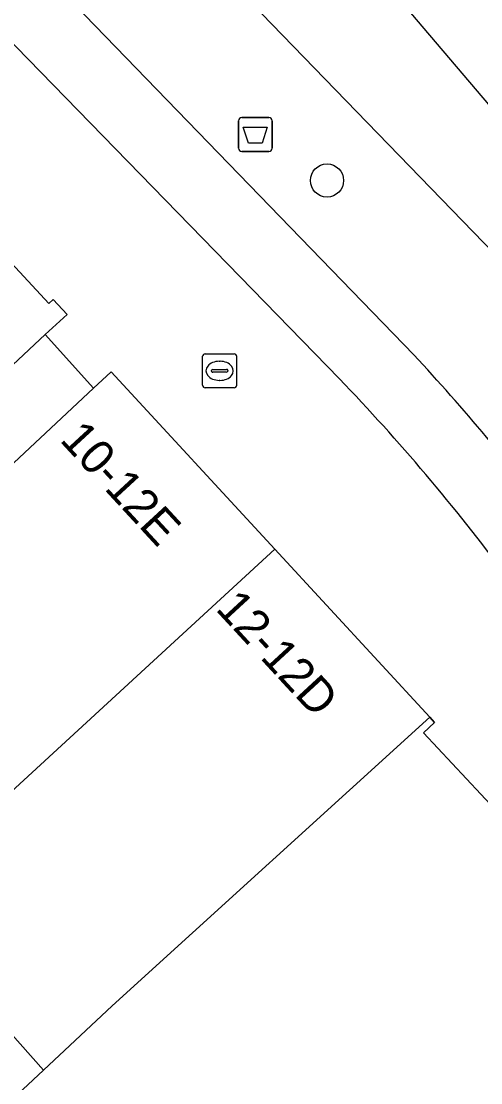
# Model space of a CAD drawing. Extents: x 160663 to 161506, y 382245 to 383291.
# Drawn here: x 161239.23 to 161252.72, y 383102.08 to 383133.27 of the extents above; entities that cross this region are included whole.
import ezdxf

# ---------------------------------------------------------------- set-up
doc = ezdxf.new("R2010")
doc.units = 0
for name, color, linetype in [('IMGEO_Afvalbak', 7, 'Continuous'), ('IMGEO_Berm_open', 7, 'Continuous'), ('IMGEO_Boom', 7, 'Continuous'), ('IMGEO_Brandkraan', 7, 'Continuous'), ('IMGEO_Erf', 7, 'Continuous'), ('IMGEO_Fietspad_gesloten', 7, 'Continuous'), ('IMGEO_Pand', 7, 'Continuous'), ('IMGEO_Pand_nummerreeks', 7, 'Continuous'), ('IMGEO_Rijbaan_lokaal_gesloten', 7, 'Continuous'), ('IMGEO_Voetpad_open', 7, 'Continuous')]:
    doc.layers.add(name, color=color, linetype=linetype)

msp = doc.modelspace()

# ---------------------------------------------------------------- linework, layer by layer
at = {"layer": 'IMGEO_Afvalbak'}
for p, q in [((161245.606, 383129.545), (161245.606, 383130.345)), ((161245.606, 383130.345), (161245.606, 383129.545)), ((161245.706, 383130.445), (161246.496, 383130.445)), ((161246.496, 383130.445), (161245.706, 383130.445)), ((161246.596, 383130.345), (161246.596, 383129.545)), ((161246.596, 383129.545), (161246.596, 383130.345)), ((161246.496, 383129.445), (161245.706, 383129.445)), ((161245.706, 383129.445), (161246.496, 383129.445))]:
    msp.add_line(p, q, dxfattribs=at)
msp.add_lwpolyline([(161245.749, 383130.159), (161246.453, 383130.159), (161246.304, 383129.689), (161245.898, 383129.689), (161245.749, 383130.159)], dxfattribs=at)
for centre, start, end in [((161245.706, 383130.345), 90, 180), ((161245.706, 383130.345), 90, 180), ((161246.496, 383130.345), 0, 90), ((161246.496, 383130.345), 360, 90), ((161245.706, 383129.545), 180, 270), ((161245.706, 383129.545), 180, 270), ((161246.496, 383129.545), 270, 0), ((161246.496, 383129.545), 270, 0)]:
    msp.add_arc(centre, 0.1, start, end, dxfattribs=at)
at = {"layer": 'IMGEO_Berm_open'}
for points in [[(161234.997, 383145.159), (161232.323, 383142.511), (161250.755, 383123.474)], [(161259.35, 383119.99), (161256.228, 383123.238), (161243.487, 383136.403), (161234.997, 383145.159)]]:
    msp.add_lwpolyline(points, dxfattribs=at)
msp.add_arc((161202.322, 383078.475), 66.111, 37.29984, 42.89554, dxfattribs=at)
at = {"layer": 'IMGEO_Boom'}
msp.add_circle((161248.208, 383128.594), 0.489, dxfattribs=at)
at = {"layer": 'IMGEO_Brandkraan'}
for p, q in [((161244.553, 383122.576), (161244.553, 383123.428)), ((161244.628, 383123.502), (161245.48, 383123.502)), ((161245.554, 383123.428), (161245.554, 383122.576)), ((161245.041, 383123.282), (161245.066, 383123.282)), ((161244.812, 383122.996), (161244.812, 383123.008)), ((161245.25, 383122.959), (161244.852, 383122.959)), ((161244.855, 383123.045), (161245.253, 383123.045)), ((161245.296, 383123.008), (161245.296, 383122.996)), ((161245.48, 383122.502), (161244.628, 383122.502)), ((161245.064, 383122.722), (161245.039, 383122.722))]:
    msp.add_line(p, q, dxfattribs=at)
for points in [[(161244.553, 383122.576), (161244.553, 383123.428)], [(161244.628, 383123.502), (161245.48, 383123.502)], [(161245.554, 383123.428), (161245.554, 383122.576)], [(161245.48, 383122.502), (161244.628, 383122.502)]]:
    msp.add_lwpolyline(points, dxfattribs=at)
for centre, radius, start, end in [((161244.63, 383123.426), 0.0765, 91.552, 178.448), ((161244.63, 383123.426), 0.0765, 91.552, 178.448), ((161245.478, 383123.426), 0.0765, 1.552, 88.448), ((161245.478, 383123.426), 0.0765, 1.552, 88.448), ((161244.852, 383123.005), 0.0403, 85.8775, 175.7526), ((161244.849, 383122.995), 0.0366, 178.938, 274.7102), ((161245.253, 383123.002), 0.043, 264.8664, 352.4533), ((161245.257, 383123.007), 0.0386, 1.7309, 96.639), ((161244.63, 383122.578), 0.0765, 181.552, 268.448), ((161244.63, 383122.578), 0.0765, 181.552, 268.448), ((161245.478, 383122.578), 0.0765, 271.552, 358.448), ((161245.478, 383122.578), 0.0765, 271.552, 358.448)]:
    msp.add_arc(centre, radius, start, end, dxfattribs=at)
for centre, major_axis, ratio, start_param, end_param in [((161245.04, 383123.002), (-0.387, 0.002), 0.722429, 4.712389, 7.853982), ((161245.065, 383123.002), (-0.39, 0.002), 0.717154, 1.570796, 4.712389)]:
    msp.add_ellipse(centre, major_axis=major_axis, ratio=ratio, start_param=start_param, end_param=end_param, dxfattribs=at)
at = {"layer": 'IMGEO_Erf'}
for points in [[(161238.214, 383119.565), (161241.35, 383122.489), (161239.934, 383124.066), (161236.915, 383121.253)], [(161231.375, 383094.502), (161239.877, 383102.451), (161235.451, 383107.442)]]:
    msp.add_lwpolyline(points, dxfattribs=at)
at = {"layer": 'IMGEO_Fietspad_gesloten'}
msp.add_lwpolyline([(161250.755, 383123.474), (161232.323, 383142.511), (161232.093, 383142.749), (161231.074, 383143.795), (161229.297, 383145.531), (161228.426, 383146.407), (161226.882, 383145.034), (161230.649, 383141.176), (161248.571, 383122.77)], dxfattribs=at)
for centre, radius, start, end in [((161202.322, 383078.475), 66.111, 37.29984, 42.89554), ((161204.653, 383080.603), 60.883, 36.69561, 43.8348)]:
    msp.add_arc(centre, radius, start, end, dxfattribs=at)
at = {"layer": 'IMGEO_Pand'}
for points in [[(161239.934, 383124.066), (161240.572, 383124.661), (161240.16, 383125.102), (161240.034, 383124.985), (161237.952, 383127.219), (161237.963, 383127.542), (161232.899, 383132.779), (161224.902, 383125.565), (161228.185, 383121.927), (161227.539, 383121.345), (161225.054, 383124.1), (161222.835, 383122.097), (161229.681, 383114.511), (161229.86, 383114.678), (161236.915, 383121.253)], [(161246.675, 383117.763), (161241.871, 383122.974), (161241.35, 383122.489), (161238.214, 383119.565), (161233.102, 383114.801), (161230.815, 383112.669), (161235.451, 383107.442), (161237.533, 383109.357), (161238.183, 383109.955)], [(161251.232, 383112.821), (161246.675, 383117.763), (161238.183, 383109.955), (161237.533, 383109.357), (161235.451, 383107.442), (161239.877, 383102.451), (161241.897, 383104.34)], [(161261.683, 383101.745), (161253.542, 383110.48), (161253.147, 383110.111), (161251.043, 383112.368), (161251.369, 383112.672), (161251.232, 383112.821), (161241.897, 383104.34), (161239.877, 383102.451), (161231.375, 383094.502), (161241.771, 383083.348)]]:
    msp.add_lwpolyline(points, close=True, dxfattribs=at)
at = {"layer": 'IMGEO_Rijbaan_lokaal_gesloten'}
msp.add_lwpolyline([(161307.272, 383066.988), (161235.276, 383151.613), (161231.946, 383148.277), (161232.866, 383147.336), (161234.997, 383145.159), (161243.487, 383136.403), (161256.228, 383123.238), (161259.35, 383119.99), (161262.388, 383116.433), (161271.813, 383104.508)], dxfattribs=at)
at = {"layer": 'IMGEO_Voetpad_open'}
for points in [[(161248.571, 383122.77), (161230.649, 383141.176)], [(161237.952, 383127.219), (161240.034, 383124.985), (161240.16, 383125.102), (161240.572, 383124.661), (161239.934, 383124.066), (161241.35, 383122.489), (161241.871, 383122.974), (161246.675, 383117.763), (161251.232, 383112.821), (161251.369, 383112.672), (161251.043, 383112.368), (161253.147, 383110.111), (161253.542, 383110.48), (161261.683, 383101.745)]]:
    msp.add_lwpolyline(points, dxfattribs=at)
msp.add_arc((161204.653, 383080.603), 60.883, 36.69561, 43.8348, dxfattribs=at)

# ---------------------------------------------------------------- texts
at = {"layer": 'IMGEO_Pand_nummerreeks'}
for s, rotation, p in [('10-12E', 312.6737, (161240.332, 383120.955)), ('12-12D', 312.6794, (161244.909, 383115.99))]:
    msp.add_text(s, height=1, rotation=rotation, dxfattribs=at).set_placement(p)

doc.saveas('drawing.dxf')
